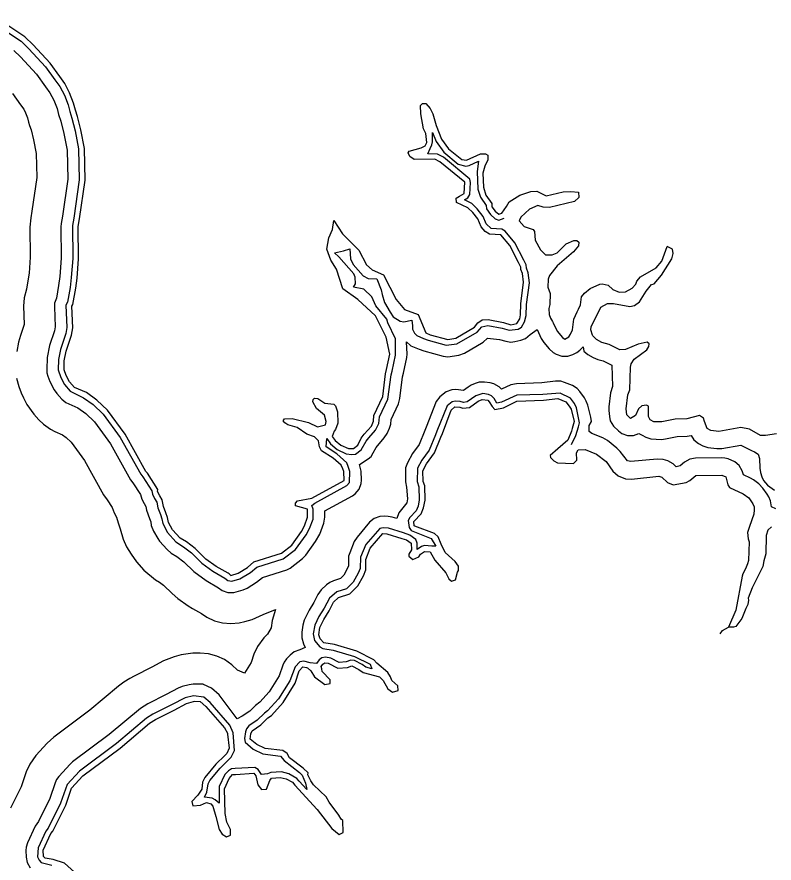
# Model space of a CAD drawing. Extents: x 2532689 to 2764727, y 536648 to 732970.
# Drawn here: x 2724345 to 2740026, y 626708 to 644234 of the extents above; entities that cross this region are included whole.
import ezdxf

# ---------------------------------------------------------------- set-up
doc = ezdxf.new("R2010")
doc.units = 0
doc.layers.add('Exist Hydrographic Buffer Line', color=7, linetype='Continuous')
doc.layers.add('Exist Hydrographic River Shore', color=7, linetype='Continuous')

msp = doc.modelspace()

# ---------------------------------------------------------------- linework, layer by layer
at = {"layer": 'Exist Hydrographic Buffer Line'}
for points in [[(2723821, 644130), (2724434, 643729), (2724593, 643575), (2724937, 643200), (2725132, 642928), (2725232, 642794), (2725328, 642612), (2725404, 642412), (2725439, 642275), (2725485, 642139), (2725548, 641874), (2725622, 641499), (2725637, 640859), (2725525, 640069), (2725496, 639913), (2725502, 639229), (2725471, 638836), (2725444, 638633), (2725391, 638326), (2725361, 638265), (2725379, 637801), (2725360, 637675), (2725248, 637349), (2725207, 637137), (2725201, 636926), (2725252, 636767), (2725329, 636620), (2725450, 636481), (2725723, 636348), (2725926, 636205), (2726134, 636007), (2726486, 635525), (2726910, 634763), (2726953, 634711), (2727140, 634418), (2727151, 634352), (2727195, 634262), (2727241, 634186), (2727265, 634068), (2727315, 633925), (2727347, 633836), (2727364, 633740), (2727466, 633552), (2727634, 633359), (2727792, 633259), (2727959, 633131), (2728176, 632918), (2728402, 632754), (2728653, 632611), (2728716, 632563)], [(2724284, 643540), (2724421, 643408), (2724751, 643049), (2724937, 642788), (2725028, 642665), (2725109, 642513), (2725175, 642339), (2725207, 642215), (2725254, 642073), (2725314, 641823), (2725382, 641472), (2725397, 640873), (2725288, 640108), (2725260, 639956), (2725254, 639887), (2725262, 639237), (2725232, 638861), (2725207, 638669), (2725162, 638412), (2725125, 638306), (2725120, 638228), (2725138, 637813), (2725126, 637732), (2725021, 637427), (2724971, 637182), (2724961, 636931), (2724966, 636861), (2724985, 636795), (2725028, 636681), (2725117, 636508), (2725168, 636434), (2725272, 636320), (2725359, 636250), (2725604, 636139), (2725774, 636019), (2725953, 635848), (2726284, 635395), (2726700, 634647), (2726746, 634581), (2726904, 634341), (2726935, 634247), (2726979, 634156), (2727014, 634096), (2727030, 634020), (2727088, 633844), (2727115, 633773), (2727128, 633698), (2727171, 633580), (2727260, 633430), (2727300, 633374), (2727454, 633200), (2727541, 633128), (2727658, 633060), (2727801, 632949), (2728008, 632747), (2728262, 632559), (2728519, 632411), (2728596, 632355), (2728714, 632312)], [(2724253, 642645), (2724417, 642416), (2724485, 642323), (2724525, 642249), (2724564, 642145), (2724587, 642056), (2724608, 641984), (2724639, 641895), (2724688, 641687), (2724744, 641403), (2724756, 640911), (2724656, 640210), (2724631, 640071), (2724615, 639879), (2724622, 639258), (2724596, 638929), (2724574, 638766), (2724545, 638596), (2724495, 638417), (2724479, 638244), (2724495, 637866), (2724416, 637635), (2724379, 637496), (2724342, 637301)], [(2730761, 635501), (2730838, 635391), (2730977, 635273), (2731163, 635184), (2731279, 635174), (2731354, 635181), (2731476, 635268), (2731577, 635444), (2731631, 635516), (2731774, 635676), (2731842, 635814), (2731856, 635952), (2732028, 636319), (2732093, 636822), (2732114, 636900), (2732182, 637226), (2732186, 637564), (2732027, 637900), (2732003, 637972), (2731778, 638253), (2731696, 638435), (2731529, 638593), (2731314, 638638), (2731355, 638708), (2731353, 638841), (2731325, 638915), (2731015, 639266), (2730920, 639351), (2731109, 639389), (2731236, 639430), (2731255, 639221), (2731307, 639104), (2731518, 638873), (2731620, 638813), (2731797, 638806), (2731889, 638580), (2731908, 638483), (2731957, 638320), (2732072, 638116), (2732138, 638023), (2732280, 637933), (2732358, 637920), (2732525, 637954), (2732534, 637836), (2732539, 637770), (2732578, 637686), (2732626, 637633), (2732766, 637577), (2732861, 637539), (2733235, 637438), (2733454, 637465), (2733879, 637705), (2733975, 637812), (2734096, 637845), (2734396, 637789), (2734540, 637745), (2734727, 637770), (2734792, 637810), (2734860, 637917), (2734889, 638047), (2734901, 638281), (2734957, 638729), (2734936, 638937), (2734901, 639029), (2734889, 639100), (2734845, 639196), (2734659, 639555), (2734455, 639800), (2734385, 639841), (2734168, 639851), (2734063, 639951), (2733999, 640099), (2733880, 640256), (2733765, 640367), (2733614, 640445), (2733686, 640487), (2733727, 640558), (2733739, 640807), (2733723, 640872), (2733176, 641328), (2733057, 641395), (2732855, 641400), (2732904, 641507), (2732941, 641582), (2732952, 641648), (2732953, 641840), (2733028, 641657), (2733189, 641433), (2733481, 641187), (2733640, 641145), (2733709, 641155), (2733903, 641245), (2733876, 641035), (2733892, 640669), (2733945, 640504), (2734062, 640329), (2734070, 640262), (2734155, 640139), (2734251, 640055), (2734327, 640028), (2734434, 640063)], [(2731432, 634453), (2731475, 634571), (2731480, 634641), (2731476, 634824), (2731443, 634964), (2731622, 635078), (2731678, 635132), (2731725, 635203), (2731782, 635317), (2731953, 635516), (2732013, 635609), (2732061, 635716), (2732087, 635800), (2732094, 635894), (2732246, 636217), (2732277, 636328), (2732329, 636777), (2732350, 636857), (2732417, 637177), (2732425, 637250), (2732411, 637506), (2732506, 637425), (2732677, 637354), (2732773, 637316), (2733173, 637206), (2733267, 637194), (2733496, 637229), (2733612, 637272), (2734000, 637498), (2734094, 637578), (2734338, 637556), (2734470, 637515), (2734576, 637499), (2734654, 637508), (2734779, 637536), (2734881, 637576), (2734976, 637656), (2735117, 637758), (2735202, 637575), (2735256, 637490), (2735367, 637360), (2735454, 637286), (2735511, 637251), (2735629, 637208), (2735754, 637208), (2735856, 637243), (2735939, 637285), (2736006, 637330), (2736072, 637404), (2736085, 637311), (2736168, 637243), (2736279, 637178), (2736376, 637139), (2736485, 637113), (2736668, 637019), (2736677, 636579), (2736638, 636446), (2736604, 636159), (2736603, 636085), (2736614, 635961), (2736634, 635869), (2736697, 635761), (2736803, 635658), (2736870, 635608), (2736987, 635566), (2737112, 635566), (2737226, 635606), (2737292, 635568), (2737368, 635529), (2737472, 635493), (2737695, 635485), (2737775, 635492), (2738017, 635543), (2738226, 635548), (2738312, 635561), (2738363, 635477), (2738458, 635397), (2738548, 635350), (2738652, 635314), (2738840, 635292), (2738947, 635295), (2739335, 635367), (2739559, 635253), (2739619, 635224), (2739694, 635175), (2739723, 635087), (2739733, 634886), (2739747, 634801), (2739774, 634710), (2739808, 634633), (2739888, 634537), (2740034, 634435)], [(2724336, 636750), (2724381, 636582), (2724431, 636451), (2724480, 636343), (2724551, 636209), (2724694, 636005), (2724797, 635891), (2724896, 635796), (2725039, 635696), (2725133, 635648), (2725287, 635579), (2725366, 635523), (2725470, 635425), (2725744, 635049), (2726141, 634336), (2726214, 634233), (2726316, 634073), (2726360, 633966), (2726404, 633876), (2726440, 633756), (2726485, 633630), (2726543, 633418), (2726617, 633260), (2726709, 633104), (2726820, 632951), (2726974, 632776), (2727217, 632576), (2727299, 632528), (2727380, 632466), (2727560, 632289), (2727676, 632191), (2727888, 632039), (2727979, 631981), (2728165, 631876), (2728277, 631801), (2728435, 631727), (2728603, 631682)], [(2736199, 635772), (2736244, 635857), (2736232, 635946), (2736168, 636196), (2736136, 636279), (2736101, 636344), (2736004, 636479), (2735947, 636539), (2735852, 636597), (2735684, 636665), (2735610, 636687), (2735502, 636689), (2735219, 636653), (2734688, 636638), (2734576, 636617), (2734379, 636521), (2734329, 636573), (2734221, 636635), (2734143, 636654), (2734026, 636669), (2733918, 636666), (2733837, 636642), (2733754, 636606), (2733688, 636568), (2733592, 636499), (2733438, 636517), (2733355, 636512), (2733237, 636469), (2733104, 636364), (2733024, 636269), (2732820, 635739), (2732791, 635668), (2732674, 635380), (2732538, 635192), (2732432, 634999), (2732395, 634893), (2732390, 634822), (2732395, 634605), (2732416, 634491), (2732437, 634253), (2732422, 634171), (2732307, 634033), (2732256, 633965), (2732212, 633843), (2732113, 633873), (2732034, 633888), (2731950, 633895), (2731860, 633890), (2731743, 633848), (2731648, 633768), (2731389, 633462), (2731330, 633366), (2731236, 633136), (2731215, 633062), (2731210, 632991), (2731213, 632855), (2731116, 632672), (2731045, 632601), (2730899, 632555), (2730826, 632523), (2730755, 632470), (2730649, 632367), (2730577, 632269), (2730497, 632107), (2730394, 631944), (2730295, 631739), (2730264, 631638), (2730242, 631489), (2730244, 631374), (2730279, 631249), (2730312, 631171), (2730203, 631124), (2730086, 631081), (2730002, 631015), (2729929, 630936), (2729881, 630871), (2729851, 630805), (2729778, 630586), (2729571, 630253), (2729375, 630040), (2729288, 629972), (2729165, 629852), (2729012, 629748), (2728904, 629694), (2728530, 630190), (2728377, 630328), (2728207, 630410)], [(2735831, 635380), (2735919, 635565), (2735973, 635745), (2735999, 635826), (2735936, 636137), (2735890, 636229), (2735812, 636335), (2735593, 636443), (2735238, 636414), (2734695, 636398), (2734379, 636253), (2734285, 636234), (2734226, 636328), (2734175, 636389), (2734113, 636416), (2733996, 636431), (2733850, 636385), (2733672, 636262), (2733592, 636251), (2733525, 636272), (2733424, 636277), (2733357, 636261), (2733258, 636180), (2733044, 635652), (2733013, 635577), (2732885, 635263), (2732732, 635051), (2732644, 634886), (2732635, 634611), (2732671, 634499), (2732677, 634234), (2732653, 634101), (2732612, 634006), (2732481, 633868), (2732449, 633806), (2732471, 633662), (2732511, 633594), (2732925, 633432), (2733018, 633269), (2732941, 633271), (2732788, 633283), (2732723, 633267), (2732635, 633205), (2732632, 633336), (2732603, 633410), (2732479, 633503), (2732350, 633549), (2732042, 633644), (2731932, 633655), (2731863, 633640), (2731572, 633307), (2731458, 633045), (2731454, 632807), (2731412, 632712), (2731311, 632527), (2731173, 632389), (2730970, 632326), (2730816, 632195), (2730707, 631990), (2730598, 631816), (2730512, 631636), (2730480, 631454), (2730509, 631317), (2730618, 631186), (2730683, 631152), (2730893, 631116), (2731339, 630985), (2731661, 630825), (2731694, 630733), (2731570, 630766), (2731494, 630820), (2731336, 630901), (2731261, 630912), (2731163, 630876), (2731016, 630865), (2730843, 630954), (2730734, 630973), (2730662, 630958), (2730604, 630921), (2730547, 630843), (2730415, 630853), (2730284, 630888), (2730206, 630874), (2730105, 630773), (2729997, 630483), (2729763, 630107), (2729535, 629859), (2729471, 629814), (2729318, 629665), (2729147, 629549), (2729102, 629491), (2729079, 629428), (2729058, 629291), (2729073, 629214), (2729236, 629069), (2729441, 628974), (2729806, 628926), (2729879, 628834), (2730198, 628583), (2730251, 628532), (2730323, 628360)], [(2740065, 634048), (2739972, 634090), (2739950, 634213), (2739914, 634295), (2739882, 634352), (2739796, 634477), (2739712, 634563), (2739601, 634644), (2739540, 634680), (2739390, 634749), (2739368, 634833), (2739305, 634941), (2739210, 635021), (2739077, 635078), (2739008, 635097), (2738942, 635102), (2738400, 635097), (2738280, 635075), (2738172, 635013), (2738079, 634933), (2737996, 634918), (2737936, 634978), (2737828, 635040), (2737726, 635068), (2737602, 635077), (2737061, 635024), (2736988, 635041), (2736840, 635231), (2736771, 635305), (2736575, 635461), (2736482, 635514), (2736252, 635604), (2736199, 635647), (2736199, 635772)], [(2730513, 634160), (2731179, 634528), (2731233, 634592), (2731237, 634819), (2731204, 634920), (2731174, 634995), (2730970, 635185), (2730747, 635329), (2730761, 635501)], [(2728714, 632312), (2728839, 632312), (2729030, 632368), (2729113, 632404), (2729309, 632524), (2729433, 632625), (2729932, 632783), (2730004, 632814), (2730261, 633014), (2730329, 633086), (2730530, 633367), (2730618, 633522), (2730704, 633749), (2730725, 633870), (2730721, 634001), (2731295, 634318), (2731352, 634357), (2731432, 634453)], [(2728716, 632563), (2728797, 632548), (2728960, 632597), (2729185, 632729), (2729313, 632838), (2729860, 633012), (2730111, 633202), (2730335, 633506), (2730407, 633636), (2730477, 633830), (2730481, 634040), (2730452, 634115), (2730513, 634160)], [(2728603, 631682), (2728777, 631667), (2728950, 631682), (2729068, 631710), (2729217, 631755), (2729445, 631857), (2729700, 631959), (2729631, 631731), (2729609, 631583), (2729534, 631451), (2729461, 631372), (2729327, 631191), (2729253, 631033), (2729195, 630860), (2729059, 630642), (2728916, 630707), (2728797, 630811), (2728641, 630923), (2728483, 630996), (2728314, 631041), (2728141, 631057), (2727986, 631054), (2727744, 631020), (2727600, 630982), (2727381, 630895), (2727142, 630765), (2726771, 630580), (2726683, 630531), (2726560, 630454), (2726447, 630371), (2725858, 629873), (2725111, 629314), (2724974, 629190), (2724739, 628934), (2724610, 628758), (2724536, 628600), (2724433, 628288), (2724212, 627847)], [(2738910, 631457), (2738958, 631525), (2739082, 631592)], [(2728207, 630410), (2728203, 630411), (2728135, 630417), (2727997, 630414), (2727909, 630402), (2727765, 630363), (2727687, 630332), (2727438, 630197), (2727055, 630007), (2726901, 629912), (2726256, 629372), (2725495, 628802), (2725445, 628757), (2725210, 628501), (2725164, 628438)], [(2728219, 630147), (2728001, 630174), (2727827, 630132), (2727548, 629984), (2727162, 629792), (2727029, 629709), (2726406, 629184), (2725639, 628610), (2725387, 628339), (2725248, 627951), (2724989, 627434), (2724940, 627371), (2724782, 627027), (2724774, 626839), (2724802, 626765), (2724850, 626719), (2725066, 626664)], [(2730346, 628232), (2730191, 628402), (2730142, 628463), (2729977, 628558), (2729825, 628598), (2729605, 628587), (2729536, 628560), (2729413, 628541), (2729344, 628645), (2729274, 628686), (2728865, 628664), (2728791, 628659), (2728724, 628622), (2728651, 628544), (2728534, 628293), (2728533, 627947), (2728451, 628015), (2728388, 628054), (2728227, 628073), (2728276, 628174), (2728307, 628352), (2728339, 628419), (2728553, 628675), (2728734, 628851), (2728785, 628902), (2728850, 629042), (2728826, 629409), (2728752, 629568), (2728350, 630032), (2728219, 630147)], [(2725164, 628438), (2725134, 628370), (2725026, 628043), (2724789, 627570), (2724721, 627471), (2724563, 627127), (2724536, 627039), (2724531, 626968), (2724534, 626834), (2724555, 626719), (2724618, 626611)], [(2730323, 628360), (2730346, 628232)]]:
    msp.add_lwpolyline(points, dxfattribs=at)
at = {"layer": 'Exist Hydrographic River Shore'}
for points in [[(2725364, 636810), (2725321, 636924), (2725324, 637114), (2725362, 637310), (2725477, 637646), (2725500, 637795), (2725479, 638244), (2725505, 638278), (2725563, 638615), (2725590, 638823), (2725622, 639225), (2725614, 639891), (2725644, 640050), (2725758, 640852), (2725742, 641512), (2725665, 641899), (2725600, 642173), (2725555, 642305), (2725518, 642448), (2725437, 642662), (2725334, 642858), (2725230, 642998), (2725030, 643276), (2724679, 643659), (2724509, 643823), (2723882, 644234)], [(2734759, 637981), (2734771, 638064), (2734781, 638291), (2734837, 638743), (2734817, 638923), (2734781, 639001), (2734780, 639050), (2734736, 639147), (2734553, 639500), (2734364, 639723), (2734130, 639733), (2734045, 639788), (2733960, 639887), (2733888, 640051), (2733786, 640182), (2733683, 640279), (2733447, 640391), (2733445, 640483), (2733510, 640525), (2733609, 640579), (2733619, 640812), (2733100, 641235), (2733000, 641290), (2732575, 641279), (2732481, 641344), (2732446, 641418), (2732471, 641452), (2732718, 641524), (2732800, 641567), (2732832, 641634), (2732812, 641817), (2732767, 641917), (2732709, 642224), (2732706, 642401), (2732746, 642442), (2732813, 642444), (2732906, 642337), (2732960, 642230), (2733024, 641983), (2733139, 641702), (2733285, 641505), (2733558, 641279), (2733659, 641264), (2733947, 641397), (2734047, 641398), (2734097, 641373), (2734099, 641275), (2734037, 641141), (2733991, 640998), (2734006, 640706), (2734059, 640541), (2734180, 640369), (2734183, 640303), (2734252, 640211), (2734327, 640148), (2734386, 640173), (2734483, 640309), (2734538, 640403), (2734760, 640540), (2734991, 640621), (2735109, 640623), (2735303, 640529), (2735658, 640612), (2735817, 640615), (2735975, 640605), (2735979, 640497), (2735889, 640411), (2735374, 640289), (2735242, 640293), (2735133, 640325), (2734958, 640252), (2734780, 640084), (2734747, 640014), (2734851, 639893), (2735036, 639832), (2735062, 639790), (2735075, 639607), (2735187, 639408), (2735291, 639304), (2735433, 639306), (2735532, 639349), (2735719, 639531), (2735876, 639600), (2735941, 639602), (2735985, 639571), (2735978, 639495), (2735873, 639366), (2735530, 639077), (2735376, 638880), (2735345, 638803), (2735340, 638639), (2735386, 638506), (2735382, 638279), (2735360, 638196), (2735371, 638072), (2735397, 637998), (2735435, 637927)], [(2732065, 637251), (2731992, 637603), (2731768, 638042), (2731404, 638378), (2731096, 638602), (2730966, 639013), (2730844, 639199), (2730760, 639423), (2730807, 639657), (2730882, 639834), (2730910, 640021), (2731087, 639741), (2731190, 639638), (2731423, 639405), (2731582, 639097), (2731703, 638994), (2731936, 638891), (2732198, 638378), (2732375, 638173), (2732655, 638070), (2732810, 637688)], [(2735812, 637661), (2735853, 637750), (2735882, 637975), (2735945, 638128), (2735977, 638179), (2736017, 638272), (2736038, 638437), (2736102, 638515), (2736217, 638609), (2736415, 638699), (2736464, 638707), (2736590, 638676), (2736684, 638588), (2736818, 638531), (2736952, 638543), (2737084, 638614), (2737165, 638700), (2737180, 638759), (2737261, 638851), (2737581, 639035), (2737703, 639178), (2737813, 639481)], [(2736266, 637646), (2736229, 637752), (2736236, 637818), (2736435, 638223), (2736574, 638301), (2736700, 638297), (2737035, 638238), (2737134, 638255), (2737240, 638335), (2737377, 638554), (2737490, 638690), (2737540, 638708), (2737694, 638888), (2737911, 639226), (2737933, 639335), (2737922, 639426), (2737813, 639481)], [(2732810, 637688), (2732905, 637651), (2733267, 637554), (2733432, 637583), (2733819, 637809), (2733892, 637901), (2733982, 637963), (2734106, 637965), (2734424, 637906), (2734576, 637859), (2734700, 637887), (2734759, 637981)], [(2735435, 637927), (2735451, 637898), (2735530, 637724), (2735641, 637594), (2735692, 637563), (2735775, 637606), (2735812, 637661)], [(2739851, 635564), (2739743, 635563), (2739514, 635698), (2739338, 635733), (2738881, 635649), (2738715, 635669), (2738639, 635709), (2738585, 635857), (2738567, 635926), (2738482, 635981), (2738217, 635908), (2737976, 635902), (2737702, 635845), (2737535, 635848), (2737459, 635887), (2737424, 635955), (2737427, 636129), (2737427, 636172), (2737385, 636196), (2737285, 636176), (2737220, 636117), (2737157, 635980), (2737050, 635920), (2736973, 635993), (2736962, 636117), (2736996, 636404), (2737035, 636511), (2737049, 636977), (2737064, 637047), (2737127, 637148), (2737390, 637336), (2737430, 637407), (2737436, 637463), (2737395, 637497), (2737212, 637457), (2736948, 637344), (2736832, 637340), (2736612, 637452), (2736461, 637489), (2736351, 637553), (2736274, 637626), (2736266, 637646)], [(2731278, 635294), (2731313, 635294), (2731403, 635364), (2731475, 635508), (2731539, 635592), (2731685, 635756), (2731733, 635863), (2731737, 635981), (2731920, 636370), (2731975, 636845), (2731997, 636931), (2732065, 637251)], [(2728720, 632711), (2728472, 632851), (2728260, 633004), (2728038, 633221), (2727860, 633359), (2727724, 633438), (2727570, 633613), (2727482, 633760), (2727464, 633868), (2727427, 633965), (2727383, 634091), (2727354, 634231), (2727303, 634315), (2727259, 634405), (2727266, 634444), (2727049, 634784), (2727015, 634822), (2726588, 635589), (2726224, 636087), (2726003, 636298), (2725783, 636453), (2725539, 636562), (2725435, 636676), (2725364, 636810)], [(2731093, 634875), (2731062, 634949), (2730892, 635093), (2730656, 635245), (2730612, 635328), (2730592, 635452), (2730507, 635534), (2730347, 635590), (2730152, 635727), (2729958, 635788), (2729891, 635828), (2729857, 635869), (2729889, 635910), (2730047, 635916), (2730382, 635831), (2730568, 635744), (2730734, 635783), (2730749, 635856), (2730713, 635983), (2730550, 636127), (2730473, 636259), (2730479, 636308), (2730511, 636336), (2730579, 636329), (2730722, 636233), (2730907, 636210), (2730940, 636179), (2730986, 636056), (2730992, 635820), (2730945, 635687), (2730913, 635652), (2730874, 635542), (2730933, 635463), (2731053, 635366), (2731213, 635294), (2731278, 635294)], [(2733518, 636152), (2733577, 636128), (2733717, 636147), (2733898, 636275), (2733981, 636312), (2734098, 636297), (2734123, 636265), (2734185, 636166), (2734244, 636102), (2734419, 636139), (2734699, 636278), (2735248, 636294), (2735548, 636332), (2735715, 636264), (2735785, 636171), (2735820, 636107), (2735884, 635857), (2735844, 635709)], [(2732588, 633686), (2732570, 633693), (2732568, 633785), (2732714, 633939), (2732768, 634066), (2732798, 634225), (2732791, 634523), (2732755, 634614), (2732750, 634830), (2732830, 634981), (2732991, 635204), (2733124, 635532), (2733156, 635608), (2733335, 636089), (2733417, 636158), (2733518, 636152)], [(2735844, 635709), (2735831, 635657), (2735752, 635470), (2735548, 635291), (2735385, 635153), (2735394, 635111), (2735463, 635038), (2735539, 634999), (2735873, 634983), (2735938, 635051), (2735934, 635202), (2735965, 635269), (2736115, 635272)], [(2740074, 635602), (2739851, 635564)], [(2736115, 635272), (2736351, 635179), (2736547, 635023), (2736685, 634828), (2736796, 634731), (2736947, 634668), (2737072, 634663), (2737638, 634719), (2737704, 634702), (2737816, 634588), (2737934, 634541), (2738207, 634591), (2738282, 634633), (2738404, 634737), (2738946, 634742), (2739030, 634710), (2739068, 634544), (2739102, 634486), (2739389, 634353), (2739500, 634272), (2739586, 634148), (2739612, 634090), (2739610, 634028)], [(2728777, 632667), (2728926, 632712), (2729122, 632832), (2729253, 632945), (2729824, 633126), (2730037, 633295), (2730238, 633576), (2730302, 633694), (2730364, 633870), (2730361, 634037), (2730117, 634106), (2730116, 634166), (2730156, 634210), (2730454, 634265), (2731120, 634633), (2731117, 634817), (2731093, 634875)], [(2739610, 634028), (2739608, 633932), (2739514, 633678), (2739476, 633555), (2739487, 633421), (2739513, 633363), (2739498, 632978), (2739475, 632905), (2739436, 632802), (2739380, 632701), (2739364, 632651), (2739232, 631946), (2739082, 631592)], [(2732314, 633434), (2732410, 633405), (2732512, 633333), (2732515, 633199), (2732459, 633108), (2732459, 633065), (2732545, 632999), (2732669, 633054), (2732701, 633104), (2732783, 633163), (2732900, 633158), (2733003, 632985), (2733227, 632718), (2733288, 632593), (2733348, 632546), (2733431, 632572), (2733469, 632731), (2733493, 632765), (2733490, 632857), (2733421, 632956), (2733217, 633142), (2733129, 633315), (2733067, 633464), (2732990, 633536), (2732588, 633686)], [(2739973, 633674), (2739899, 633605), (2739860, 633495), (2739853, 633114), (2739815, 632971), (2739793, 632852), (2739570, 632407), (2739492, 632197), (2739493, 632154), (2739479, 632061), (2739439, 631984), (2739361, 631774), (2739232, 631605), (2739182, 631596), (2739082, 631592)], [(2730624, 631351), (2730599, 631437), (2730621, 631585), (2730700, 631753), (2730811, 631931), (2730900, 632109), (2731006, 632212), (2731237, 632283), (2731408, 632454), (2731520, 632659), (2731574, 632783), (2731570, 632999), (2731664, 633230), (2731923, 633536), (2732007, 633529), (2732314, 633434)], [(2728777, 632667), (2728742, 632698), (2728720, 632711)], [(2730657, 630734), (2730649, 630779), (2730681, 630829), (2730722, 630854), (2730789, 630847), (2730992, 630743), (2731191, 630758), (2731282, 630794), (2731426, 630721), (2731518, 630656), (2731855, 630565), (2731932, 630492), (2732027, 630319), (2732121, 630247), (2732237, 630285), (2732234, 630376), (2732107, 630489), (2732080, 630564), (2732028, 630654), (2731798, 630848), (2731737, 630921), (2731383, 631097), (2730921, 631233), (2730704, 631270), (2730624, 631351)], [(2729192, 629388), (2729215, 629450), (2729395, 629572), (2729541, 629716), (2729615, 629768), (2729859, 630034), (2730106, 630432), (2730193, 630691), (2730266, 630770), (2730343, 630758)], [(2730343, 630758), (2730365, 630754), (2730435, 630688)], [(2730435, 630688), (2730511, 630566), (2730725, 630404), (2730833, 630425), (2730831, 630507), (2730668, 630678), (2730657, 630734)], [(2727198, 625005), (2727129, 625080), (2727035, 625205), (2726813, 625416), (2726499, 625639), (2726020, 626136), (2725755, 626371), (2725535, 626517), (2725331, 626705), (2725095, 626781), (2724927, 626811), (2724894, 626842), (2724891, 626977), (2725049, 627321), (2725089, 627366), (2725360, 627905), (2725476, 628258), (2725711, 628514), (2726481, 629090), (2727093, 629607), (2727215, 629684), (2727604, 629877), (2727859, 630016), (2728003, 630054)], [(2728003, 630054), (2728032, 630062), (2728141, 630057), (2728260, 629953), (2728646, 629512), (2728707, 629397), (2728709, 629375)], [(2728709, 629375), (2728740, 629089), (2728693, 628979), (2728650, 628937)], [(2728872, 628544), (2729253, 628568), (2729296, 628517), (2729334, 628328), (2729411, 628230), (2729511, 628240), (2729582, 628417), (2729614, 628468), (2729797, 628482), (2729923, 628451), (2730049, 628387), (2730101, 628323), (2730563, 627817), (2730865, 627425), (2731018, 627303), (2731100, 627339), (2731094, 627588), (2731060, 627620), (2731015, 627703), (2730810, 627971), (2730749, 628080), (2730484, 628332), (2730432, 628412), (2730371, 628538), (2730378, 628577), (2730276, 628675), (2729987, 628887), (2729943, 628977), (2729850, 629042), (2729489, 629083), (2729313, 629162), (2729177, 629274), (2729192, 629388)], [(2728650, 628937), (2728465, 628756), (2728238, 628484), (2728190, 628384), (2728177, 628242), (2728089, 628114), (2727967, 627984), (2727986, 627893), (2728144, 627906), (2728268, 627960), (2728360, 627938), (2728403, 627887), (2728466, 627673), (2728531, 627406), (2728592, 627310), (2728685, 627255), (2728768, 627287), (2728765, 627406), (2728694, 627554), (2728656, 627736), (2728644, 628245), (2728739, 628462), (2728812, 628540), (2728872, 628544)]]:
    msp.add_lwpolyline(points, dxfattribs=at)

doc.saveas('drawing.dxf')
